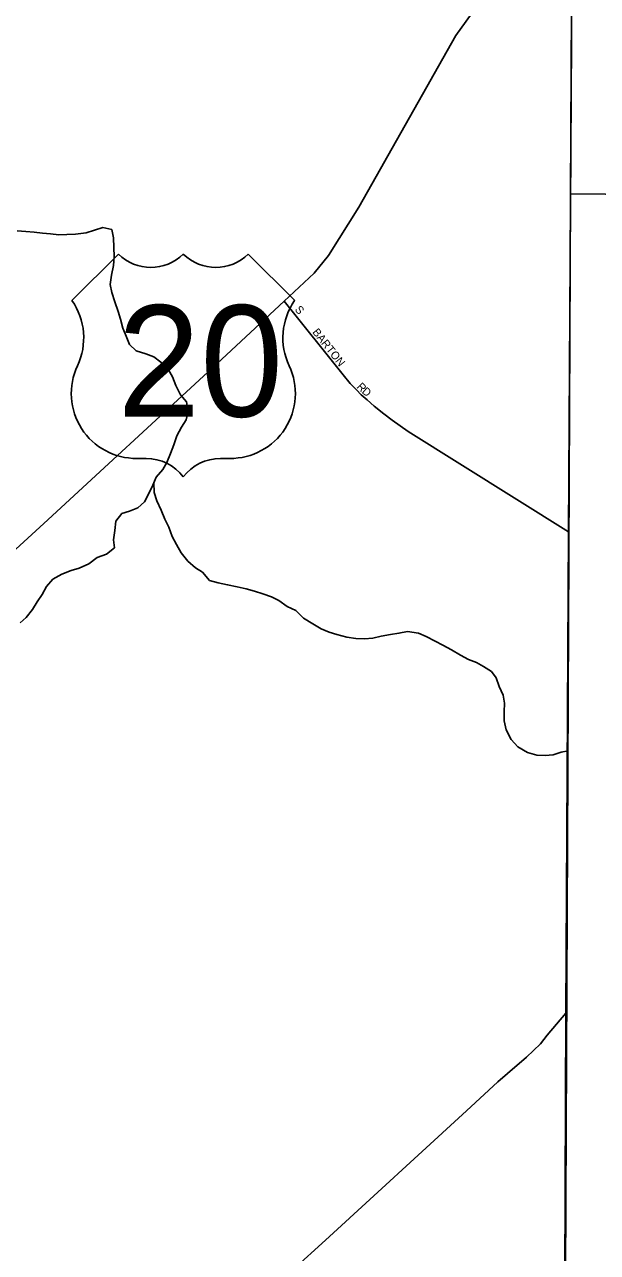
# Model space of a CAD drawing. Extents: x 1857828 to 2277390, y 930619 to 1324581.
# Drawn here: x 2110478 to 2114059, y 1236601 to 1244274 of the extents above; entities that cross this region are included whole.
import ezdxf

# ---------------------------------------------------------------- set-up
doc = ezdxf.new("R2010")
doc.units = 0
for name, color, linetype in [('GM_X_Adjacent_County', 7, 'Continuous'), ('GM_X_City_Street', 7, 'Continuous'), ('GM_X_City_Street_Text', 7, 'Continuous'), ('GM_X_Corporation', 7, 'Continuous'), ('GM_X_County', 7, 'Continuous'), ('GM_X_Minor_River', 7, 'Continuous'), ('GM_X_US_Location', 7, 'Continuous'), ('GM_X_US_Route', 7, 'Continuous'), ('GM_X_US_Shield', 7, 'Continuous')]:
    doc.layers.add(name, color=color, linetype=linetype)

msp = doc.modelspace()

# ---------------------------------------------------------------- linework, layer by layer
at = {"layer": 'GM_X_Adjacent_County'}
msp.add_lwpolyline([(2114711.1, 1221285.7), (2113746.9, 1221286.8), (2113809.5, 1227825.9), (2113820.5, 1229023.2), (2113829.3, 1229946.4), (2113843.3, 1233474.2), (2113846.2, 1234211.5), (2113846.5, 1234297.9), (2113848.7, 1234862), (2113849.5, 1235042.4), (2113850.6, 1235339.5), (2113861.7, 1238095.7), (2113878.9, 1241104.5), (2113902.2, 1245192.6), (2113906.2, 1245908.9), (2113929.8, 1250070.4), (2113930.6, 1250409.5), (2113939.3, 1254153.1), (2113939.6, 1254280.1), (2113953.5, 1260222.9), (2113955.8, 1261185.2), (2113962.6, 1263937.9), (2113963, 1264130)], dxfattribs=at)
at = {"layer": 'GM_X_City_Street'}
for points in [[(2112101.1, 1242546.3), (2112468.6, 1242086.2), (2112513.6, 1242030.8), (2112552.3, 1241991.4), (2112582.9, 1241959.9), (2112619.5, 1241928.4), (2112664.3, 1241889.1), (2112723.2, 1241842), (2112776, 1241802.8), (2112875.3, 1241732.4), (2113878.9, 1241104.5)], [(2112157.5, 1236494.9), (2112358.5, 1236678.9), (2113239.7, 1237486.8), (2113436.8, 1237666.8), (2113496, 1237720), (2113616.4, 1237822.4), (2113703.1, 1237904.2), (2113745.3, 1237958.1), (2113861.7, 1238095.7)]]:
    msp.add_lwpolyline(points, dxfattribs=at)
at = {"layer": 'GM_X_Corporation'}
msp.add_lwpolyline([(2116730.1, 1243190.3), (2113890.9, 1243217.2), (2113906.2, 1245908.9), (2113929.8, 1250070.4), (2113971.4, 1267404), (2121968.1, 1267337)], dxfattribs=at)
msp.add_lwpolyline([(2113906.2, 1245908.9), (2113890.9, 1243217.2), (2113849.1, 1234218.1), (2113829.3, 1229946.4), (2113744.8, 1221267.2), (2112015.1, 1221289.3), (2108462.7, 1221311.6), (2108435.6, 1221318.7), (2108389.2, 1221316.1), (2108204.3, 1221319.4), (2095838.9, 1221294.6), (2094008.8, 1221306.3), (2090317.5, 1221329.8), (2090283.5, 1221329.8), (2090249.5, 1221329.8), (2087936.7, 1221317.6), (2086892.2, 1221272.8), (2087018.7, 1245699), (2100580.4, 1245842), (2107567, 1245842.9)], close=True, dxfattribs=at)
at = {"layer": 'GM_X_County'}
msp.add_lwpolyline([(2113963, 1264130), (2113962.6, 1263937.9), (2113955.8, 1261185.2), (2113953.5, 1260222.9), (2113939.6, 1254280.1), (2113939.3, 1254153.1), (2113930.6, 1250409.5), (2113929.8, 1250070.4), (2113906.2, 1245908.9), (2113902.2, 1245192.6), (2113878.9, 1241104.5), (2113861.7, 1238095.7), (2113850.6, 1235339.5), (2113849.5, 1235042.4), (2113848.7, 1234862), (2113846.5, 1234297.9), (2113846.2, 1234211.5), (2113843.3, 1233474.2), (2113829.3, 1229946.4), (2113820.5, 1229023.2), (2113809.5, 1227825.9), (2113746.9, 1221286.8), (2114711.1, 1221285.7)], dxfattribs=at)
at = {"layer": 'GM_X_Minor_River'}
for points in [[(2110430.6, 1242986.1), (2110484.9, 1242980.6), (2110537.1, 1242977), (2110589.4, 1242971.5), (2110639.6, 1242965.9), (2110691.9, 1242960.4), (2110742, 1242962.8), (2110796.2, 1242965.3), (2110862.4, 1242972), (2110914.5, 1242988.5), (2110966.5, 1243007.1), (2111022.8, 1242993.5), (2111033.3, 1242941.4), (2111035.9, 1242881.1), (2111038.4, 1242824.9), (2111032.8, 1242768.6), (2111021.3, 1242708.2), (2111013.8, 1242649.8), (2111022.3, 1242599.7), (2111042.8, 1242541.6), (2111063.4, 1242481.5), (2111077.9, 1242433.4), (2111092.5, 1242377.3), (2111113, 1242327.3), (2111133.5, 1242275.2), (2111176, 1242235.4), (2111236.4, 1242215.9), (2111284.8, 1242198.2), (2111329.2, 1242164.5), (2111369.7, 1242130.7), (2111402.3, 1242072.7), (2111422.9, 1242018.6), (2111453.5, 1241960.7), (2111490, 1241916.8), (2111500.5, 1241858.6), (2111489, 1241804.2), (2111459.3, 1241757.8), (2111429.6, 1241705.3), (2111410, 1241648.8), (2111390.4, 1241594.4), (2111366.8, 1241537.9), (2111343.1, 1241493.5), (2111301.4, 1241446.9), (2111279.7, 1241396.5)], [(2111279.7, 1241396.5), (2111254.1, 1241344), (2111228.5, 1241291.5), (2111186.6, 1241255), (2111134.6, 1241234.4), (2111086.6, 1241217.9), (2111048.8, 1241171.4), (2111041.3, 1241113), (2111033.8, 1241054.7), (2111040.3, 1241004.5), (2110990.4, 1240963.9), (2110932.4, 1240943.2), (2110878.5, 1240904.6), (2110818.5, 1240877.9), (2110768.4, 1240863.4), (2110710.4, 1240840.8), (2110654.5, 1240808.1), (2110614.7, 1240763.6), (2110587.1, 1240713.1), (2110557.4, 1240666.6), (2110527.7, 1240618.1), (2110487.9, 1240569.5), (2110450.1, 1240535)], [(2113875.8, 1239736.1), (2113832, 1239727.9), (2113782, 1239711.4), (2113731.8, 1239706.9), (2113679.6, 1239708.4), (2113621.2, 1239726), (2113560.7, 1239761.6), (2113520.1, 1239807.4), (2113489.5, 1239867.4), (2113477, 1239923.6), (2113476.5, 1239979.8), (2113478, 1240034.1), (2113469.5, 1240084.2), (2113445, 1240138.3), (2113426.4, 1240192.4), (2113396, 1240232.3), (2113347.5, 1240262), (2113303.1, 1240287.7), (2113252.8, 1240307.3), (2113202.3, 1240333), (2113145.8, 1240366.6), (2113093.4, 1240396.3), (2113045, 1240422), (2112988.5, 1240449.6), (2112940.1, 1240471.2), (2112871.8, 1240480.7), (2112817.7, 1240470.1), (2112765.5, 1240463.6), (2112707.4, 1240453.1), (2112655.3, 1240440.5), (2112603.2, 1240436), (2112548.9, 1240437.6), (2112492.7, 1240445.1), (2112430.3, 1240462.6), (2112382, 1240478.2), (2112331.6, 1240497.9), (2112279.1, 1240529.5), (2112220.6, 1240565.2), (2112174, 1240613), (2112119.6, 1240638.6), (2112067, 1240674.3), (2112020.7, 1240698), (2111968.3, 1240717.6), (2111916, 1240733.2), (2111863.6, 1240748.8), (2111807.3, 1240760.3), (2111747, 1240773.8), (2111688.6, 1240785.4), (2111634.3, 1240800.9), (2111589.7, 1240852.8), (2111545.3, 1240878.5), (2111498.7, 1240920.3), (2111456.1, 1240974.1), (2111427.5, 1241026.1), (2111401, 1241076.1), (2111380.4, 1241134.2), (2111353.9, 1241184.2), (2111331.3, 1241240.2), (2111304.7, 1241298.3), (2111288.2, 1241350.3), (2111286.7, 1241412.7)]]:
    msp.add_lwpolyline(points, dxfattribs=at)
at = {"layer": 'GM_X_US_Route'}
msp.add_lwpolyline([(2108694.4, 1239590.3), (2109091.5, 1239848.3), (2109219.6, 1239925.2), (2109396.2, 1240062.4), (2109440.6, 1240096.9), (2109894.7, 1240512.6), (2110598.6, 1241157), (2111651, 1242126.3), (2112101.1, 1242546.3), (2112289.1, 1242721.8), (2112378.8, 1242831), (2112567.5, 1243133.5), (2113174, 1244205.1), (2113497.1, 1244656.3), (2113732.1, 1244972.3), (2113902.2, 1245192.6)], dxfattribs=at)
at = {"layer": 'GM_X_US_Shield'}
for p, q in [((2111064.2, 1242839.4), (2110774.1, 1242549.3)), ((2112166.3, 1242549.3), (2111876.3, 1242839.4)), ((2111180.2, 1241563.2), (2111238.2, 1241563.2)), ((2111702.2, 1241563.2), (2111760.3, 1241563.2))]:
    msp.add_line(p, q, dxfattribs=at)
for centre, radius, start, end in [((2111267.2, 1243046.5), 290, 225.573, 314.427), ((2111673.2, 1243046.5), 290, 225.573, 314.427), ((2110441.5, 1242316.4), 406.1, 334.54712, 35.00093), ((2112498.9, 1242316.4), 406.1, 144.99907, 205.45288), ((2111175.7, 1241969.2), 406.1, 154.83192, 270.63826), ((2111764.8, 1241969.2), 406.1, 269.36174, 25.16808), ((2111238.2, 1241273.2), 290, 36.8699, 90), ((2111702.2, 1241273.2), 290, 90, 143.1301)]:
    msp.add_arc(centre, radius, start, end, dxfattribs=at)

# ---------------------------------------------------------------- texts
at = {"layer": 'GM_X_City_Street_Text'}
for s, rotation, p in [('S', 309.82708, (2112163.8, 1242492.3)), ('BARTON', 308.39431, (2112274, 1242351.3)), ('R', 313.334, (2112551, 1242008.3)), ('D', 319.47137, (2112582.3, 1241975.6))]:
    msp.add_text(s, height=50, rotation=rotation, dxfattribs=at).set_placement(p)
at = {"layer": 'GM_X_US_Location'}
for s in ['0', '/']:
    msp.add_text(s, height=1, dxfattribs=at).set_placement((2111469.9, 1242166.8))
msp.add_text('20', height=1, rotation=0.00001, dxfattribs=at).set_placement((2111263.4, 1241959.8))
at = {"layer": 'GM_X_US_Shield'}
msp.add_text('20', height=696.1, dxfattribs=at).set_placement((2111058.6, 1241824.2))

doc.saveas('drawing.dxf')
